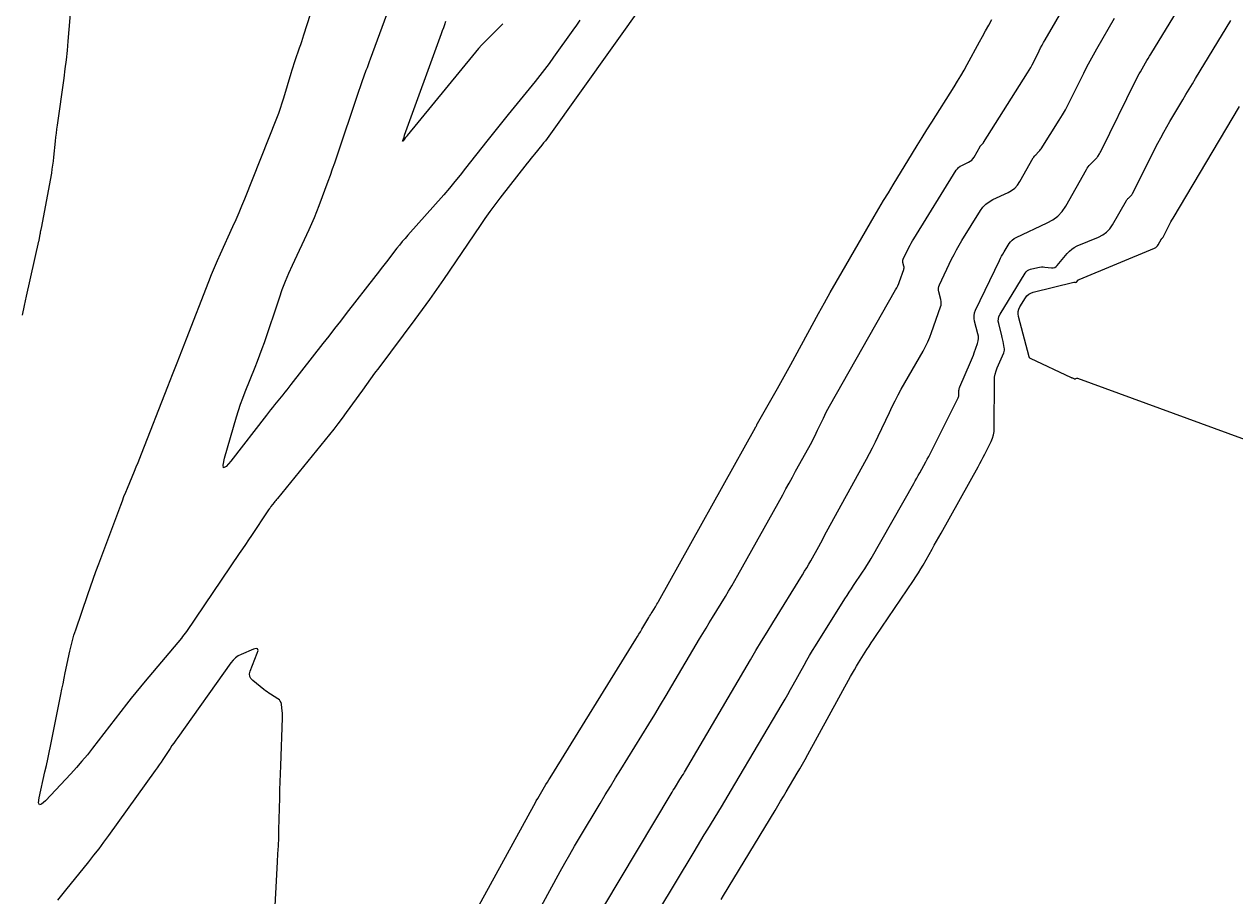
# Model space of a CAD drawing. Extents: x 658976 to 668726, y 639543 to 647196.
# Drawn here: x 661779.9 to 661893.9, y 641494.7 to 641576.8 of the extents above; entities that cross this region are included whole.
import ezdxf

# ---------------------------------------------------------------- set-up
doc = ezdxf.new("R2010")
doc.units = 0
doc.layers.add('Ex_Major Contours', color=7, linetype='Continuous')
doc.layers.add('Ex_Minor Contours', color=7, linetype='Continuous')

msp = doc.modelspace()

# ---------------------------------------------------------------- linework, layer by layer
at = {"layer": 'Ex_Major Contours'}
for points in [[(661828.63, 641493.77), (661830.39, 641496.99), (661830.83, 641497.79), (661831.29, 641498.59), (661831.75, 641499.39), (661832.21, 641500.18), (661834.15, 641503.42), (661834.63, 641504.22), (661835.11, 641505.02), (661835.6, 641505.82), (661836.09, 641506.62), (661838.74, 641510.88), (661839.29, 641511.78), (661839.83, 641512.68), (661840.38, 641513.58), (661840.91, 641514.49), (661843.52, 641518.92), (661843.82, 641519.42), (661844.12, 641519.92), (661844.42, 641520.42), (661844.72, 641520.91), (661845.94, 641522.89), (661846.24, 641523.39), (661846.54, 641523.89), (661846.83, 641524.39), (661847.12, 641524.9), (661851.34, 641532.47), (661851.65, 641533.02), (661851.95, 641533.57), (661852.26, 641534.12), (661852.56, 641534.67), (661854.07, 641537.41), (661854.21, 641537.69), (661854.36, 641537.97), (661854.5, 641538.25), (661854.63, 641538.53), (661855.17, 641539.67), (661855.3, 641539.95), (661855.44, 641540.23), (661855.59, 641540.51), (661855.74, 641540.79), (661861.98, 641551.74), (661862.09, 641551.94), (661862.19, 641552.14), (661862.27, 641552.34), (661862.35, 641552.55), (661862.74, 641553.66), (661862.76, 641553.74), (661862.77, 641553.82), (661862.77, 641553.9), (661862.75, 641553.98), (661862.67, 641554.31), (661862.65, 641554.39), (661862.65, 641554.47), (661862.67, 641554.55), (661862.7, 641554.63), (661863.23, 641555.74), (661863.33, 641555.95), (661863.44, 641556.15), (661863.56, 641556.35), (661863.68, 641556.55), (661867.69, 641563.01), (661867.79, 641563.15), (661867.91, 641563.28), (661868.05, 641563.38), (661868.2, 641563.47), (661868.85, 641563.77), (661869.01, 641563.86), (661869.14, 641563.96), (661869.26, 641564.09), (661869.36, 641564.24), (661869.93, 641565.24), (661869.95, 641565.28), (661869.98, 641565.31), (661870, 641565.35), (661870.03, 641565.38), (661870.16, 641565.5), (661870.18, 641565.53), (661870.21, 641565.56), (661870.24, 641565.6), (661870.26, 641565.63), (661874.41, 641572.17), (661874.56, 641572.42), (661874.71, 641572.68), (661874.85, 641572.94), (661874.98, 641573.2), (661875.5, 641574.25), (661875.63, 641574.52), (661875.77, 641574.78), (661875.91, 641575.03), (661876.05, 641575.29), (661880.64, 641583.2)], [(661832.24, 641577.14), (661831.92, 641576.66), (661831.58, 641576.18), (661829.76, 641573.64), (661829.34, 641573.06), (661828.91, 641572.49), (661828.47, 641571.92), (661828.03, 641571.36), (661825.49, 641568.26), (661824.98, 641567.63), (661824.47, 641567), (661823.97, 641566.37), (661823.47, 641565.74), (661821.48, 641563.19), (661820.98, 641562.56), (661820.47, 641561.94), (661819.95, 641561.32), (661819.42, 641560.71), (661816.05, 641556.9), (661815.78, 641556.6), (661815.52, 641556.29), (661815.26, 641555.97), (661815.01, 641555.66), (661814.02, 641554.38), (661813.77, 641554.06), (661813.52, 641553.75), (661813.27, 641553.43), (661813.03, 641553.11), (661810.24, 641549.51), (661809.69, 641548.81), (661809.14, 641548.1), (661808.59, 641547.4), (661808.04, 641546.7), (661805.03, 641542.84), (661804.84, 641542.59), (661804.65, 641542.35), (661804.45, 641542.11), (661804.26, 641541.88), (661803.48, 641540.92), (661803.29, 641540.69), (661803.1, 641540.45), (661802.91, 641540.2), (661802.72, 641539.96), (661799.37, 641535.62), (661798.93, 641535.11), (661798.68, 641534.99), (661798.64, 641535.26), (661798.78, 641535.91), (661799.91, 641539.8), (661800.09, 641540.39), (661800.29, 641540.99), (661800.5, 641541.57), (661800.73, 641542.15), (661801.66, 641544.47), (661801.89, 641545.05), (661802.11, 641545.63), (661802.32, 641546.22), (661802.53, 641546.81), (661803.94, 641551.01), (661804.21, 641551.79), (661804.51, 641552.56), (661804.83, 641553.32), (661805.17, 641554.07), (661806.75, 641557.44), (661807.01, 641558), (661807.25, 641558.56), (661807.48, 641559.12), (661807.69, 641559.69), (661808.54, 641561.98), (661808.75, 641562.55), (661808.95, 641563.13), (661809.15, 641563.7), (661809.35, 641564.28), (661811.37, 641570.27), (661811.46, 641570.54), (661811.55, 641570.81), (661811.65, 641571.08), (661811.74, 641571.35), (661812.13, 641572.42), (661812.23, 641572.69), (661812.33, 641572.96), (661812.43, 641573.23), (661812.53, 641573.5), (661815.38, 641581.29)]]:
    msp.add_lwpolyline(points, dxfattribs=at)
at = {"layer": 'Ex_Minor Contours'}
for points in [[(661838.29, 641578.79), (661829.31, 641566.23), (661829.15, 641566.01), (661828.99, 641565.79), (661828.82, 641565.58), (661828.65, 641565.37), (661827.97, 641564.53), (661827.8, 641564.32), (661827.63, 641564.11), (661827.46, 641563.89), (661827.29, 641563.68), (661824.71, 641560.38), (661824.22, 641559.75), (661823.75, 641559.12), (661823.29, 641558.47), (661822.85, 641557.82), (661819.4, 641552.74), (661818.74, 641551.79), (661818.07, 641550.84), (661817.39, 641549.89), (661816.7, 641548.96), (661813.3, 641544.42), (661812.91, 641543.9), (661812.53, 641543.37), (661812.14, 641542.84), (661811.76, 641542.32), (661810.24, 641540.2), (661809.85, 641539.67), (661809.46, 641539.15), (661809.06, 641538.64), (661808.65, 641538.13), (661803.76, 641532.12), (661803.68, 641532.02), (661803.6, 641531.93), (661803.53, 641531.83), (661803.45, 641531.73), (661803.15, 641531.35), (661803.08, 641531.25), (661803, 641531.16), (661802.93, 641531.06), (661802.86, 641530.95), (661801.31, 641528.63), (661801.02, 641528.21), (661800.74, 641527.79), (661800.46, 641527.37), (661800.17, 641526.95), (661795.19, 641519.61), (661795.07, 641519.45), (661794.96, 641519.29), (661794.83, 641519.13), (661794.71, 641518.98), (661791.29, 641514.91), (661790.85, 641514.38), (661790.41, 641513.84), (661789.98, 641513.31), (661789.56, 641512.76), (661786.35, 641508.6), (661785.86, 641507.99), (661785.35, 641507.38), (661784.83, 641506.78), (661784.3, 641506.2), (661781.91, 641503.65), (661781.55, 641503.33), (661781.34, 641503.27), (661781.27, 641503.48), (661781.33, 641503.95), (661781.87, 641506.38), (661782.01, 641506.99), (661782.14, 641507.59), (661782.27, 641508.2), (661782.39, 641508.81), (661783.36, 641513.65), (661783.46, 641514.16), (661783.57, 641514.68), (661783.67, 641515.19), (661783.78, 641515.7), (661784.21, 641517.75), (661784.33, 641518.26), (661784.46, 641518.76), (661784.6, 641519.26), (661784.76, 641519.76), (661785.91, 641523.09), (661786.15, 641523.81), (661786.41, 641524.52), (661786.67, 641525.24), (661786.93, 641525.95), (661789, 641531.48), (661789.16, 641531.89), (661789.31, 641532.29), (661789.47, 641532.7), (661789.64, 641533.1), (661790.3, 641534.7), (661790.47, 641535.1), (661790.63, 641535.5), (661790.79, 641535.91), (661790.95, 641536.31), (661793.45, 641542.66), (661793.88, 641543.77), (661794.32, 641544.89), (661794.76, 641546.01), (661795.19, 641547.13), (661797.29, 641552.53), (661797.55, 641553.19), (661797.82, 641553.85), (661798.1, 641554.5), (661798.39, 641555.14), (661799.57, 641557.72), (661799.86, 641558.37), (661800.15, 641559.02), (661800.42, 641559.67), (661800.69, 641560.33), (661803.7, 641567.9), (661803.88, 641568.38), (661804.05, 641568.85), (661804.21, 641569.34), (661804.36, 641569.82), (661805.06, 641572.14), (661805.15, 641572.45), (661805.24, 641572.75), (661805.34, 641573.05), (661805.44, 641573.35), (661805.85, 641574.54), (661805.95, 641574.84), (661806.05, 641575.14), (661806.15, 641575.44), (661806.25, 641575.74), (661810.61, 641589.31)], [(661779.75, 641549.38), (661779.94, 641550.27), (661780.14, 641551.16), (661781.3, 641556.34), (661781.31, 641556.41), (661781.33, 641556.49), (661781.34, 641556.56), (661781.36, 641556.63), (661781.42, 641556.96), (661781.43, 641557.01), (661781.44, 641557.06), (661781.45, 641557.11), (661781.46, 641557.16), (661781.49, 641557.36), (661781.5, 641557.4), (661781.51, 641557.45), (661781.52, 641557.5), (661781.53, 641557.55), (661782.5, 641562.74), (661782.56, 641563.11), (661782.62, 641563.49), (661782.67, 641563.86), (661782.71, 641564.24), (661782.86, 641565.75), (661782.9, 641566.13), (661782.95, 641566.51), (661782.99, 641566.88), (661783.05, 641567.26), (661783.67, 641571.68), (661783.78, 641572.55), (661783.89, 641573.41), (661783.98, 641574.28), (661784.06, 641575.15), (661784.57, 641581.06)], [(661839.57, 641493.17), (661843, 641498.86), (661843.32, 641499.39), (661843.64, 641499.92), (661843.96, 641500.45), (661844.28, 641500.98), (661845.57, 641503.1), (661845.89, 641503.63), (661846.2, 641504.16), (661846.52, 641504.69), (661846.84, 641505.22), (661851.29, 641512.75), (661851.56, 641513.21), (661851.82, 641513.66), (661852.08, 641514.12), (661852.34, 641514.58), (661853.35, 641516.43), (661853.61, 641516.89), (661853.87, 641517.35), (661854.14, 641517.8), (661854.42, 641518.25), (661857.19, 641522.67), (661857.4, 641522.99), (661857.6, 641523.3), (661857.81, 641523.62), (661858.02, 641523.93), (661858.87, 641525.19), (661859.08, 641525.5), (661859.28, 641525.82), (661859.48, 641526.14), (661859.67, 641526.47), (661863.68, 641533.52), (661863.83, 641533.77), (661863.97, 641534.03), (661864.11, 641534.28), (661864.25, 641534.54), (661864.82, 641535.55), (661864.96, 641535.81), (661865.1, 641536.06), (661865.23, 641536.32), (661865.36, 641536.58), (661867.86, 641541.6), (661867.9, 641541.68), (661867.92, 641541.76), (661867.94, 641541.85), (661867.94, 641541.93), (661867.94, 641542.28), (661867.95, 641542.37), (661867.96, 641542.46), (661867.98, 641542.54), (661868.01, 641542.62), (661869.03, 641544.94), (661869.13, 641545.16), (661869.21, 641545.38), (661869.3, 641545.6), (661869.38, 641545.82), (661869.69, 641546.71), (661869.75, 641546.94), (661869.78, 641547.16), (661869.77, 641547.39), (661869.72, 641547.61), (661869.41, 641548.79), (661869.36, 641549.06), (661869.36, 641549.32), (661869.41, 641549.58), (661869.51, 641549.84), (661871.75, 641554.52), (661871.85, 641554.72), (661871.96, 641554.93), (661872.07, 641555.12), (661872.19, 641555.32), (661872.67, 641556.1), (661872.8, 641556.28), (661872.96, 641556.44), (661873.13, 641556.57), (661873.33, 641556.68), (661876.26, 641558.05), (661876.79, 641558.34), (661877.25, 641558.7), (661877.65, 641559.14), (661877.99, 641559.64), (661879.94, 641563.09), (661880.02, 641563.21), (661880.1, 641563.33), (661880.2, 641563.45), (661880.3, 641563.55), (661880.82, 641564.07), (661880.87, 641564.12), (661880.92, 641564.18), (661880.97, 641564.24), (661881.01, 641564.3), (661881.17, 641564.56), (661881.21, 641564.63), (661881.25, 641564.69), (661881.29, 641564.76), (661881.32, 641564.83), (661884.57, 641571.43), (661884.68, 641571.65), (661884.79, 641571.86), (661884.91, 641572.07), (661885.03, 641572.28), (661885.51, 641573.12), (661885.63, 641573.33), (661885.75, 641573.53), (661885.88, 641573.74), (661886, 641573.95), (661889.57, 641579.78)], [(661821.89, 641492.23), (661827.89, 641503.22), (661828.02, 641503.44), (661828.14, 641503.66), (661828.27, 641503.88), (661828.4, 641504.1), (661828.91, 641504.97), (661829.04, 641505.18), (661829.18, 641505.4), (661829.31, 641505.62), (661829.44, 641505.83), (661837.52, 641518.88), (661837.66, 641519.11), (661837.8, 641519.34), (661837.94, 641519.57), (661838.07, 641519.8), (661838.74, 641520.92), (661838.81, 641521.05), (661838.89, 641521.17), (661838.96, 641521.3), (661839.04, 641521.42), (661839.35, 641521.93), (661839.42, 641522.05), (661839.5, 641522.18), (661839.57, 641522.3), (661839.65, 641522.43), (661848.77, 641538.8), (661848.79, 641538.82), (661848.8, 641538.85), (661848.82, 641538.87), (661848.83, 641538.9), (661848.9, 641539.02), (661848.9, 641539.03), (661848.91, 641539.05), (661848.92, 641539.06), (661848.92, 641539.07), (661848.95, 641539.13), (661848.95, 641539.14), (661848.96, 641539.15), (661848.97, 641539.16), (661848.97, 641539.18), (661850.86, 641542.48), (661851.17, 641543.04), (661851.48, 641543.59), (661851.79, 641544.15), (661852.1, 641544.71), (661854.72, 641549.53), (661855.27, 641550.52), (661855.82, 641551.51), (661856.37, 641552.49), (661856.94, 641553.46), (661859.96, 641558.65), (661860.4, 641559.4), (661860.84, 641560.15), (661861.29, 641560.89), (661861.74, 641561.64), (661863.56, 641564.62), (661864.01, 641565.35), (661864.46, 641566.08), (661864.92, 641566.81), (661865.38, 641567.53), (661867.49, 641570.86), (661867.81, 641571.38), (661868.12, 641571.9), (661868.42, 641572.42), (661868.72, 641572.95), (661869.87, 641575.08), (661870.16, 641575.61), (661870.45, 641576.14), (661870.75, 641576.67), (661871.04, 641577.2)], [(661834.51, 641493.72), (661840.84, 641504.31), (661840.94, 641504.48), (661841.04, 641504.65), (661841.15, 641504.82), (661841.25, 641504.99), (661841.67, 641505.67), (661841.78, 641505.84), (661841.88, 641506.01), (661841.99, 641506.18), (661842.09, 641506.35), (661848.31, 641516.92), (661848.82, 641517.8), (661849.35, 641518.67), (661849.87, 641519.54), (661850.4, 641520.4), (661853.2, 641524.93), (661853.4, 641525.26), (661853.6, 641525.59), (661853.79, 641525.93), (661853.98, 641526.26), (661854.73, 641527.61), (661854.92, 641527.95), (661855.11, 641528.29), (661855.29, 641528.62), (661855.48, 641528.96), (661859.23, 641535.8), (661859.52, 641536.34), (661859.81, 641536.89), (661860.08, 641537.44), (661860.34, 641537.99), (661861.39, 641540.22), (661861.65, 641540.77), (661861.93, 641541.32), (661862.22, 641541.86), (661862.51, 641542.4), (661864.56, 641545.99), (661864.79, 641546.41), (661865, 641546.85), (661865.19, 641547.29), (661865.36, 641547.74), (661866.2, 641550.14), (661866.25, 641550.32), (661866.27, 641550.49), (661866.26, 641550.67), (661866.23, 641550.84), (661866.04, 641551.55), (661866.01, 641551.72), (661866.01, 641551.9), (661866.04, 641552.07), (661866.1, 641552.23), (661867.25, 641554.63), (661867.48, 641555.09), (661867.71, 641555.53), (661867.96, 641555.97), (661868.22, 641556.4), (661869.98, 641559.22), (661870.2, 641559.54), (661870.47, 641559.82), (661870.77, 641560.05), (661871.12, 641560.24), (661872.56, 641560.91), (661872.9, 641561.1), (661873.2, 641561.33), (661873.46, 641561.61), (661873.67, 641561.94), (661874.94, 641564.17), (661874.99, 641564.25), (661875.04, 641564.32), (661875.1, 641564.4), (661875.17, 641564.47), (661875.44, 641564.73), (661875.5, 641564.8), (661875.56, 641564.87), (661875.62, 641564.95), (661875.67, 641565.03), (661877.38, 641567.73), (661877.68, 641568.21), (661877.96, 641568.7), (661878.23, 641569.19), (661878.49, 641569.69), (661879.7, 641572.16), (661879.99, 641572.74), (661880.29, 641573.31), (661880.6, 641573.88), (661880.92, 641574.44), (661882.59, 641577.32)], [(661824.99, 641576.78), (661823.33, 641575.12), (661823.01, 641574.8), (661822.71, 641574.46), (661822.41, 641574.13), (661822.12, 641573.78), (661815.99, 641566.27), (661815.97, 641566.25), (661815.95, 641566.23), (661815.93, 641566.2), (661815.91, 641566.18), (661815.83, 641566.09), (661815.81, 641566.07), (661815.79, 641566.04), (661815.77, 641566.02), (661815.76, 641566), (661815.59, 641565.79), (661815.56, 641565.76), (661815.55, 641565.75), (661815.55, 641565.76), (661815.56, 641565.8), (661815.68, 641566.12), (661815.69, 641566.14), (661815.69, 641566.15), (661815.7, 641566.17), (661815.7, 641566.18), (661815.72, 641566.24), (661815.73, 641566.26), (661815.73, 641566.27), (661815.74, 641566.29), (661815.74, 641566.3), (661819.21, 641575.87), (661819.31, 641576.16), (661819.42, 641576.45), (661819.53, 641576.74), (661819.63, 641577.03)], [(661845.55, 641494.36), (661845.78, 641494.74), (661850.63, 641502.76), (661850.89, 641503.2), (661851.15, 641503.63), (661851.41, 641504.07), (661851.67, 641504.5), (661852.71, 641506.25), (661852.96, 641506.68), (661853.21, 641507.12), (661853.46, 641507.56), (661853.71, 641508.01), (661857.73, 641515.36), (661857.91, 641515.68), (661858.1, 641516), (661858.29, 641516.32), (661858.48, 641516.64), (661859.27, 641517.89), (661859.47, 641518.2), (661859.67, 641518.52), (661859.88, 641518.83), (661860.08, 641519.13), (661863.65, 641524.39), (661863.89, 641524.75), (661864.12, 641525.11), (661864.34, 641525.48), (661864.56, 641525.85), (661865.41, 641527.35), (661865.62, 641527.72), (661865.83, 641528.1), (661866.04, 641528.47), (661866.25, 641528.85), (661869.75, 641535.1), (661869.91, 641535.4), (661870.07, 641535.69), (661870.22, 641535.99), (661870.37, 641536.29), (661870.97, 641537.48), (661871.1, 641537.79), (661871.19, 641538.1), (661871.25, 641538.42), (661871.27, 641538.75), (661871.29, 641543.23), (661871.3, 641543.53), (661871.35, 641543.83), (661871.43, 641544.12), (661871.54, 641544.4), (661872.16, 641545.82), (661872.2, 641545.95), (661872.23, 641546.08), (661872.23, 641546.21), (661872.21, 641546.34), (661872.1, 641546.88), (661872.08, 641547.01), (661872.05, 641547.15), (661872.01, 641547.28), (661871.98, 641547.41), (661871.68, 641548.57), (661871.64, 641548.81), (661871.65, 641549.03), (661871.71, 641549.25), (661871.81, 641549.47), (661874.17, 641553.32), (661874.27, 641553.45), (661874.39, 641553.56), (661874.53, 641553.64), (661874.69, 641553.69), (661875.38, 641553.86), (661875.54, 641553.89), (661875.7, 641553.91), (661875.86, 641553.91), (661876.02, 641553.9), (661876.67, 641553.83), (661876.82, 641553.83), (661876.96, 641553.87), (661877.08, 641553.94), (661877.19, 641554.04), (661878.13, 641555.18), (661878.34, 641555.4), (661878.56, 641555.59), (661878.8, 641555.75), (661879.07, 641555.88), (661881.08, 641556.72), (661881.49, 641556.92), (661881.84, 641557.19), (661882.15, 641557.51), (661882.4, 641557.88), (661883.71, 641560.17), (661883.75, 641560.23), (661883.8, 641560.29), (661883.84, 641560.34), (661883.9, 641560.39), (661884.12, 641560.59), (661884.17, 641560.64), (661884.22, 641560.69), (661884.26, 641560.75), (661884.29, 641560.81), (661886.68, 641565.55), (661886.95, 641566.07), (661887.23, 641566.59), (661887.52, 641567.11), (661887.81, 641567.61), (661889.02, 641569.64), (661889.32, 641570.14), (661889.62, 641570.65), (661889.92, 641571.15), (661890.23, 641571.65), (661893.54, 641577.09)], [(661909.07, 641532.46), (661879.13, 641543.41), (661879.1, 641543.41), (661879.07, 641543.42), (661879.05, 641543.41), (661879.02, 641543.41), (661878.91, 641543.37), (661878.88, 641543.36), (661878.86, 641543.36), (661878.83, 641543.36), (661878.8, 641543.37), (661878.66, 641543.43), (661878.63, 641543.44), (661878.6, 641543.45), (661878.56, 641543.47), (661878.53, 641543.48), (661874.68, 641545.29), (661874.66, 641545.29), (661874.65, 641545.3), (661874.63, 641545.31), (661874.62, 641545.33), (661874.57, 641545.38), (661874.56, 641545.39), (661874.55, 641545.4), (661874.54, 641545.42), (661874.54, 641545.44), (661873.55, 641549.25), (661873.51, 641549.48), (661873.52, 641549.71), (661873.58, 641549.93), (661873.68, 641550.15), (661874.2, 641550.99), (661874.34, 641551.18), (661874.51, 641551.33), (661874.71, 641551.45), (661874.94, 641551.52), (661878.77, 641552.46), (661878.79, 641552.46), (661878.81, 641552.46), (661878.83, 641552.46), (661878.85, 641552.46), (661878.94, 641552.45), (661878.96, 641552.45), (661878.98, 641552.46), (661878.99, 641552.47), (661879.01, 641552.48), (661879.13, 641552.63), (661879.15, 641552.66), (661879.18, 641552.68), (661879.21, 641552.7), (661879.25, 641552.72), (661886.37, 641555.69), (661886.47, 641555.74), (661886.55, 641555.8), (661886.63, 641555.88), (661886.69, 641555.98), (661887.02, 641556.54), (661887.03, 641556.56), (661887.04, 641556.57), (661887.05, 641556.59), (661887.06, 641556.6), (661887.12, 641556.65), (661887.13, 641556.66), (661887.14, 641556.67), (661887.15, 641556.69), (661887.16, 641556.7), (661887.7, 641557.77), (661887.8, 641557.96), (661887.89, 641558.14), (661887.99, 641558.32), (661888.1, 641558.49), (661894.35, 641569.01)], [(661803.44, 641491.99), (661803.77, 641497.92), (661803.81, 641498.68), (661803.85, 641499.43), (661803.88, 641500.18), (661803.9, 641500.93), (661803.98, 641503.95), (661804, 641504.7), (661804.02, 641505.46), (661804.04, 641506.21), (661804.07, 641506.96), (661804.24, 641511.46), (661804.24, 641511.62), (661804.24, 641511.78), (661804.23, 641511.95), (661804.21, 641512.11), (661804.13, 641512.76), (661804.1, 641512.92), (661804.03, 641513.05), (661803.94, 641513.17), (661803.81, 641513.26), (661803.11, 641513.7), (661802.95, 641513.8), (661802.79, 641513.91), (661802.64, 641514.02), (661802.49, 641514.14), (661801.43, 641514.97), (661801.25, 641515.16), (661801.15, 641515.37), (661801.13, 641515.61), (661801.19, 641515.86), (661801.86, 641517.57), (661801.93, 641517.81), (661801.89, 641517.95), (661801.75, 641517.99), (661801.51, 641517.92), (661800.34, 641517.42), (661800.06, 641517.29), (661799.81, 641517.11), (661799.58, 641516.9), (661799.38, 641516.66), (661794.37, 641509.62), (661794.19, 641509.36), (661794.01, 641509.1), (661793.83, 641508.85), (661793.66, 641508.59), (661792.97, 641507.55), (661792.8, 641507.29), (661792.62, 641507.03), (661792.44, 641506.77), (661792.26, 641506.52), (661787.85, 641500.4), (661787.39, 641499.77), (661786.93, 641499.15), (661786.45, 641498.54), (661785.97, 641497.93), (661783.81, 641495.25), (661783.43, 641494.77), (661783.05, 641494.3)]]:
    msp.add_lwpolyline(points, dxfattribs=at)

doc.saveas('drawing.dxf')
